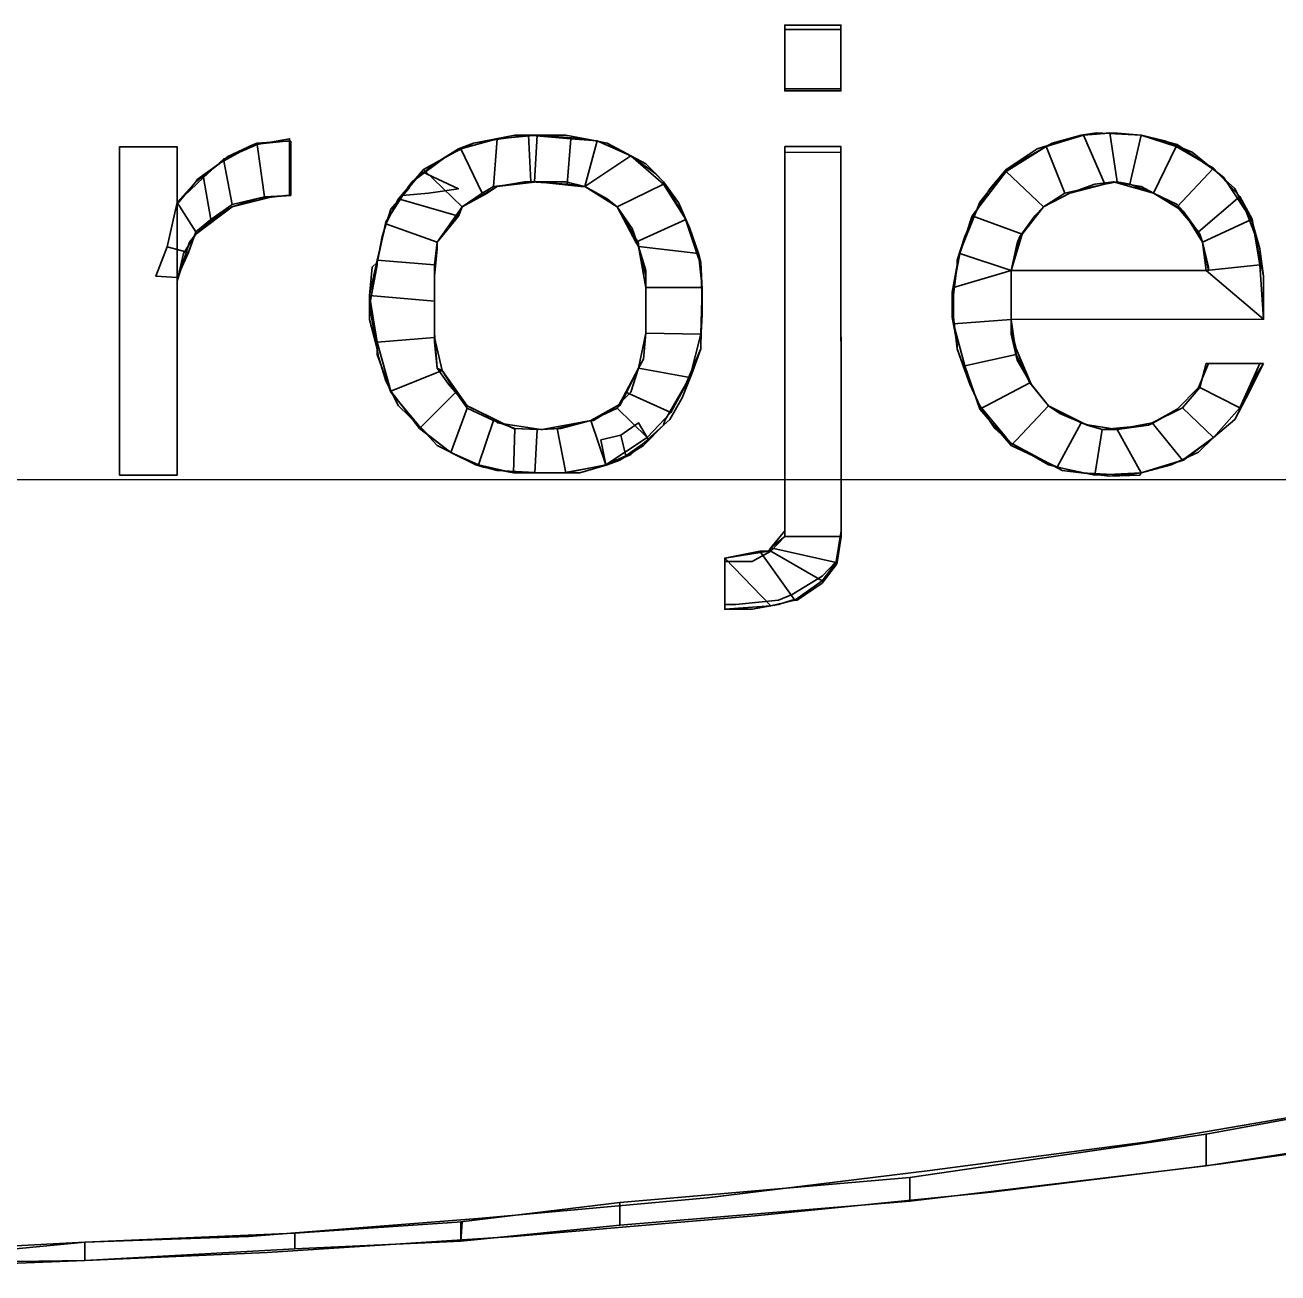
# Model space of a CAD drawing. Extents: x -662500 to -655523, y -1056000 to -1049993.
# Drawn here: x -655658.33 to -655616.34, y -1053925.38 to -1053883.56 of the extents above; entities that cross this region are included whole.
import ezdxf

# ---------------------------------------------------------------- set-up
doc = ezdxf.new("R2010")
doc.units = 0
doc.layers.add('Vrstva 9', color=7, linetype='Continuous')

msp = doc.modelspace()

# ---------------------------------------------------------------- linework, layer by layer
at = {"layer": 'Vrstva 9'}
for p, q in [((-655649.418, -1053889.271), (-655649.418, -1053887.443)), ((-655649.418, -1053889.271), (-655649.418, -1053887.443)), ((-655632.867, -1053900.392), (-655632.868, -1053887.632)), ((-655632.867, -1053900.507), (-655632.868, -1053887.823)), ((-655618.664, -1053891.783), (-655625.284, -1053891.783)), ((-655618.664, -1053891.783), (-655625.284, -1053891.783)), ((-655625.284, -1053893.421), (-655616.82, -1053893.42)), ((-655625.284, -1053893.421), (-655616.82, -1053893.42)), ((-655616.82, -1053894.906), (-655618.664, -1053894.906)), ((-655616.82, -1053894.906), (-655618.664, -1053894.906)), ((-655712.978, -1053898.8), (-655576.638, -1053898.787)), ((-655634.878, -1053902.983), (-655634.878, -1053901.421)), ((-655634.878, -1053903.135), (-655634.878, -1053901.535))]:
    msp.add_line(p, q, dxfattribs=at)
for points in [[(-655632.868, -1053883.556), (-655630.983, -1053883.556), (-655630.983, -1053885.766), (-655632.868, -1053885.766)], [(-655649.46, -1053889.271), (-655649.46, -1053887.367), (-655650.55, -1053887.558), (-655650.298, -1053889.31)], [(-655642.505, -1053887.366), (-655642.63, -1053888.966), (-655643.008, -1053889.195), (-655643.72, -1053887.709)], [(-655641.164, -1053887.252), (-655641.248, -1053888.814), (-655642.63, -1053888.966), (-655642.505, -1053887.366)], [(-655640.033, -1053887.366), (-655640.158, -1053888.89), (-655641.374, -1053888.814), (-655641.457, -1053887.252)], [(-655639.153, -1053887.442), (-655639.572, -1053888.966), (-655640.158, -1053888.89), (-655640.033, -1053887.366)], [(-655623.482, -1053889.193), (-655624.111, -1053887.631), (-655622.854, -1053887.25), (-655622.142, -1053888.888)], [(-655622.142, -1053888.888), (-655622.854, -1053887.25), (-655621.974, -1053887.174), (-655621.723, -1053888.812)], [(-655621.723, -1053888.812), (-655621.974, -1053887.174), (-655620.927, -1053887.25), (-655621.304, -1053888.888)], [(-655621.304, -1053888.888), (-655620.927, -1053887.25), (-655619.754, -1053887.631), (-655620.508, -1053889.193)], [(-655655.158, -1053887.634), (-655653.231, -1053887.634), (-655653.23, -1053898.642), (-655655.157, -1053898.642)], [(-655650.298, -1053889.31), (-655650.55, -1053887.558), (-655651.681, -1053888.053), (-655651.387, -1053889.576)], [(-655643.72, -1053887.709), (-655643.008, -1053889.195), (-655643.678, -1053889.652), (-655644.977, -1053888.395)], [(-655638.022, -1053887.937), (-655639.572, -1053888.966), (-655639.572, -1053888.966), (-655639.153, -1053887.442)], [(-655632.868, -1053887.632), (-655630.983, -1053887.632), (-655630.981, -1053900.697), (-655632.867, -1053900.697)], [(-655624.195, -1053889.65), (-655625.452, -1053888.469), (-655624.111, -1053887.631), (-655623.482, -1053889.193)], [(-655620.508, -1053889.193), (-655619.754, -1053887.631), (-655618.497, -1053888.355), (-655619.712, -1053889.65)], [(-655651.387, -1053889.576), (-655651.681, -1053888.053), (-655652.351, -1053888.662), (-655652.1, -1053890.072)], [(-655636.932, -1053888.889), (-655638.482, -1053889.651), (-655639.572, -1053888.966), (-655638.022, -1053887.937)], [(-655644.977, -1053888.395), (-655643.678, -1053889.652), (-655643.804, -1053889.957), (-655645.815, -1053889.385)], [(-655645.689, -1053889.271), (-655645.019, -1053888.471), (-655643.804, -1053889.042), (-655644.809, -1053889.195)], [(-655624.907, -1053890.564), (-655626.583, -1053889.955), (-655625.452, -1053888.469), (-655624.195, -1053889.65)], [(-655619.712, -1053889.65), (-655618.497, -1053888.355), (-655617.617, -1053889.307), (-655618.999, -1053890.488)], [(-655652.1, -1053890.072), (-655652.351, -1053888.662), (-655653.231, -1053889.5), (-655652.602, -1053890.491)], [(-655636.178, -1053890.07), (-655637.854, -1053890.832), (-655638.482, -1053889.651), (-655636.932, -1053888.889)], [(-655645.815, -1053889.385), (-655643.804, -1053889.957), (-655644.516, -1053890.833), (-655646.234, -1053890.223)], [(-655618.999, -1053890.488), (-655617.617, -1053889.307), (-655617.198, -1053890.068), (-655618.873, -1053890.83)], [(-655652.602, -1053890.491), (-655653.231, -1053889.5), (-655653.566, -1053890.986), (-655652.854, -1053891.176)], [(-655646.234, -1053890.223), (-655644.516, -1053890.833), (-655644.6, -1053891.595), (-655646.527, -1053891.442)], [(-655635.759, -1053891.213), (-655637.77, -1053890.984), (-655637.854, -1053890.832), (-655636.178, -1053890.07)], [(-655625.284, -1053891.783), (-655627.002, -1053891.212), (-655626.583, -1053889.955), (-655624.907, -1053890.564)], [(-655618.873, -1053890.83), (-655617.198, -1053890.068), (-655616.946, -1053891.592), (-655618.748, -1053891.783)], [(-655652.854, -1053891.176), (-655653.566, -1053890.986), (-655653.943, -1053891.976), (-655653.231, -1053892.014)], [(-655635.633, -1053892.356), (-655637.518, -1053892.356), (-655637.77, -1053890.984), (-655635.759, -1053891.213)], [(-655646.527, -1053891.442), (-655644.6, -1053891.595), (-655644.599, -1053892.813), (-655646.778, -1053892.623)], [(-655625.284, -1053891.783), (-655627.211, -1053892.355), (-655627.002, -1053891.212), (-655625.284, -1053891.783)], [(-655625.284, -1053893.421), (-655627.211, -1053893.574), (-655627.211, -1053892.355), (-655625.284, -1053891.783)], [(-655618.748, -1053891.783), (-655616.82, -1053893.42), (-655625.284, -1053893.421), (-655625.284, -1053891.783)], [(-655618.748, -1053891.783), (-655616.946, -1053891.592), (-655616.82, -1053893.42), (-655618.748, -1053891.783)], [(-655635.675, -1053893.917), (-655637.518, -1053893.879), (-655637.518, -1053892.356), (-655635.633, -1053892.356)], [(-655646.778, -1053892.623), (-655644.599, -1053892.813), (-655644.599, -1053894.032), (-655646.527, -1053894.185)], [(-655625.116, -1053894.602), (-655626.834, -1053894.983), (-655627.211, -1053893.574), (-655625.284, -1053893.421)], [(-655646.527, -1053894.185), (-655644.599, -1053894.032), (-655644.348, -1053895.137), (-655646.066, -1053895.823)], [(-655636.052, -1053895.365), (-655637.77, -1053895.06), (-655637.518, -1053893.879), (-655635.675, -1053893.917)], [(-655624.655, -1053895.554), (-655626.331, -1053896.43), (-655626.834, -1053894.983), (-655625.116, -1053894.602)], [(-655618.747, -1053894.906), (-655616.946, -1053894.906), (-655617.616, -1053896.391), (-655618.957, -1053895.706)], [(-655646.066, -1053895.823), (-655644.348, -1053895.137), (-655643.887, -1053895.861), (-655645.102, -1053897.08)], [(-655636.68, -1053896.546), (-655638.189, -1053895.86), (-655637.77, -1053895.06), (-655636.052, -1053895.365)], [(-655624.027, -1053896.316), (-655625.283, -1053897.649), (-655626.331, -1053896.43), (-655624.655, -1053895.554)], [(-655618.957, -1053895.706), (-655617.616, -1053896.391), (-655618.496, -1053897.382), (-655619.543, -1053896.392)], [(-655645.102, -1053897.08), (-655643.887, -1053895.861), (-655643.51, -1053896.394), (-655644.054, -1053897.879)], [(-655637.476, -1053897.384), (-655638.482, -1053896.393), (-655638.189, -1053895.86), (-655636.68, -1053896.546)], [(-655644.054, -1053897.879), (-655643.51, -1053896.394), (-655642.63, -1053896.813), (-655643.132, -1053898.298)], [(-655638.859, -1053898.298), (-655639.362, -1053896.812), (-655638.482, -1053896.393), (-655637.476, -1053897.384)], [(-655622.937, -1053896.887), (-655623.733, -1053898.373), (-655625.283, -1053897.649), (-655624.027, -1053896.316)], [(-655619.543, -1053896.392), (-655618.496, -1053897.382), (-655619.543, -1053898.144), (-655620.549, -1053896.887)], [(-655643.132, -1053898.298), (-655642.63, -1053896.813), (-655641.917, -1053897.079), (-655641.959, -1053898.565)], [(-655640.199, -1053898.565), (-655640.493, -1053897.079), (-655639.362, -1053896.812), (-655638.859, -1053898.298)], [(-655638.188, -1053897.993), (-655638.356, -1053897.308), (-655637.769, -1053896.888), (-655637.434, -1053897.46)], [(-655622.225, -1053897.116), (-655622.476, -1053898.639), (-655623.733, -1053898.373), (-655622.937, -1053896.887)], [(-655620.549, -1053896.887), (-655619.543, -1053898.144), (-655620.926, -1053898.563), (-655621.722, -1053897.116)], [(-655641.959, -1053898.565), (-655641.917, -1053897.079), (-655641.163, -1053897.117), (-655641.247, -1053898.565)], [(-655641.247, -1053898.565), (-655641.163, -1053897.117), (-655640.493, -1053897.079), (-655640.199, -1053898.565)], [(-655638.859, -1053898.298), (-655639.026, -1053897.46), (-655638.356, -1053897.308), (-655638.188, -1053897.993)], [(-655621.722, -1053897.116), (-655620.926, -1053898.563), (-655622.476, -1053898.639), (-655622.225, -1053897.116)], [(-655632.867, -1053900.697), (-655630.981, -1053900.697), (-655631.149, -1053901.573), (-655633.328, -1053901.078)], [(-655633.705, -1053901.192), (-655632.532, -1053902.83), (-655633.328, -1053903.021), (-655634.878, -1053901.421)], [(-655633.328, -1053901.192), (-655631.61, -1053902.182), (-655632.532, -1053902.83), (-655633.705, -1053901.192)], [(-655633.328, -1053901.078), (-655631.149, -1053901.573), (-655631.61, -1053902.182), (-655633.328, -1053901.192)], [(-655634.878, -1053901.421), (-655633.328, -1053903.021), (-655634.878, -1053903.135), (-655634.878, -1053901.421)], [(-655611.078, -1053919.321), (-655610.784, -1053920.578), (-655618.745, -1053921.798), (-655618.745, -1053920.731)], [(-655618.745, -1053920.731), (-655618.745, -1053921.798), (-655628.675, -1053922.979), (-655628.675, -1053922.18)], [(-655628.675, -1053922.18), (-655628.675, -1053922.979), (-655638.396, -1053923.78), (-655638.396, -1053923.018)], [(-655638.396, -1053923.018), (-655638.396, -1053923.78), (-655643.717, -1053924.314), (-655643.717, -1053923.666)], [(-655643.717, -1053924.314), (-655643.675, -1053923.666), (-655649.289, -1053924.048), (-655649.289, -1053924.581)], [(-655649.289, -1053924.581), (-655649.289, -1053924.048), (-655656.328, -1053924.353), (-655656.328, -1053924.963)], [(-655656.328, -1053924.963), (-655656.328, -1053924.353), (-655665.001, -1053924.811), (-655664.75, -1053925.306)]]:
    msp.add_lwpolyline(points, close=True, dxfattribs=at)
for points in [[(-655630.983, -1053885.689), (-655630.983, -1053883.556), (-655632.868, -1053883.556), (-655632.868, -1053885.689), (-655630.983, -1053885.689)], [(-655630.983, -1053885.766), (-655630.983, -1053883.709), (-655632.868, -1053883.709), (-655632.868, -1053885.766), (-655630.983, -1053885.766)], [(-655641.164, -1053887.252), (-655640.2, -1053887.252), (-655639.195, -1053887.442), (-655638.818, -1053887.518), (-655637.98, -1053887.975), (-655637.184, -1053888.547), (-655636.932, -1053888.813), (-655636.429, -1053889.499), (-655636.052, -1053890.375), (-655635.759, -1053891.213), (-655635.675, -1053891.518), (-655635.633, -1053892.432), (-655635.633, -1053893.27), (-655635.675, -1053894.07), (-655635.675, -1053894.412), (-655635.968, -1053895.212), (-655636.303, -1053896.05), (-655636.722, -1053896.774), (-655636.931, -1053896.965), (-655637.602, -1053897.65), (-655638.398, -1053898.146), (-655638.817, -1053898.298), (-655639.739, -1053898.565), (-655640.744, -1053898.565), (-655641.037, -1053898.565), (-655641.959, -1053898.565), (-655642.965, -1053898.374), (-655643.216, -1053898.298), (-655644.054, -1053897.879), (-655644.808, -1053897.308), (-655645.144, -1053896.965), (-655645.814, -1053896.318), (-655646.233, -1053895.48), (-655646.485, -1053894.68), (-655646.527, -1053894.413), (-655646.778, -1053893.423), (-655646.778, -1053892.623), (-655646.694, -1053891.671), (-655646.527, -1053891.519), (-655646.359, -1053890.642), (-655646.066, -1053889.728), (-655645.48, -1053889.043), (-655645.354, -1053888.814), (-655644.6, -1053888.205), (-655643.804, -1053887.709), (-655643.301, -1053887.519), (-655642.379, -1053887.366), (-655641.457, -1053887.252), (-655641.164, -1053887.252)], [(-655641.164, -1053887.252), (-655639.572, -1053887.366), (-655638.818, -1053887.518), (-655637.519, -1053888.204), (-655636.932, -1053888.813), (-655636.22, -1053889.994), (-655635.759, -1053891.365), (-655635.675, -1053891.518), (-655635.633, -1053892.927), (-655635.675, -1053894.26), (-655635.675, -1053894.412), (-655636.177, -1053895.593), (-655636.89, -1053896.812), (-655636.931, -1053896.965), (-655638.021, -1053897.955), (-655638.817, -1053898.298), (-655640.283, -1053898.565), (-655641.037, -1053898.565), (-655642.504, -1053898.489), (-655643.216, -1053898.298), (-655644.515, -1053897.651), (-655645.144, -1053896.965), (-655646.066, -1053895.861), (-655646.527, -1053894.604), (-655646.527, -1053894.413), (-655646.778, -1053892.966), (-655646.527, -1053891.595), (-655646.527, -1053891.519), (-655646.234, -1053890.147), (-655645.48, -1053888.966), (-655645.354, -1053888.814), (-655644.181, -1053887.938), (-655643.301, -1053887.519), (-655641.918, -1053887.252), (-655641.164, -1053887.252)], [(-655616.82, -1053893.42), (-655616.82, -1053893.268), (-655616.82, -1053891.973), (-655616.82, -1053891.973), (-655617.114, -1053890.564), (-655617.407, -1053889.802), (-655618.161, -1053888.659), (-655618.497, -1053888.393), (-655619.712, -1053887.555), (-655620.927, -1053887.25), (-655622.435, -1053887.174), (-655622.938, -1053887.25), (-655624.404, -1053887.708), (-655625.452, -1053888.393), (-655626.332, -1053889.498), (-655626.457, -1053889.803), (-655627.002, -1053891.174), (-655627.086, -1053891.593), (-655627.253, -1053892.964), (-655627.085, -1053894.412), (-655626.666, -1053895.592), (-655626.331, -1053896.316), (-655625.451, -1053897.383), (-655625.283, -1053897.573), (-655624.026, -1053898.297), (-655622.937, -1053898.563), (-655621.47, -1053898.639), (-655620.926, -1053898.563), (-655619.501, -1053898.144), (-655618.496, -1053897.382), (-655617.616, -1053896.391), (-655617.406, -1053896.049), (-655616.82, -1053894.906)], [(-655616.82, -1053893.42), (-655616.82, -1053893.268), (-655616.82, -1053892.43), (-655616.82, -1053891.973), (-655616.946, -1053891.059), (-655617.198, -1053890.145), (-655617.407, -1053889.802), (-655617.784, -1053889.04), (-655618.497, -1053888.393), (-655619.209, -1053887.821), (-655620.131, -1053887.44), (-655620.927, -1053887.25), (-655621.849, -1053887.174), (-655622.854, -1053887.25), (-655622.938, -1053887.25), (-655623.902, -1053887.517), (-655624.656, -1053887.936), (-655625.452, -1053888.393), (-655625.996, -1053889.041), (-655626.457, -1053889.803), (-655626.834, -1053890.641), (-655627.086, -1053891.441), (-655627.086, -1053891.593), (-655627.253, -1053892.507), (-655627.253, -1053893.345), (-655627.085, -1053894.259), (-655627.085, -1053894.412), (-655626.834, -1053895.135), (-655626.457, -1053896.049), (-655626.331, -1053896.316), (-655625.828, -1053897.078), (-655625.283, -1053897.573), (-655624.487, -1053897.992), (-655623.565, -1053898.487), (-655622.937, -1053898.563), (-655621.973, -1053898.677), (-655620.968, -1053898.639), (-655620.926, -1053898.563), (-655619.92, -1053898.296), (-655618.998, -1053897.877), (-655618.496, -1053897.382), (-655617.784, -1053896.772), (-655617.406, -1053896.049), (-655617.029, -1053895.211), (-655616.82, -1053894.906)], [(-655653.231, -1053889.5), (-655653.231, -1053887.634), (-655655.158, -1053887.634), (-655655.157, -1053898.642), (-655653.23, -1053898.642), (-655653.231, -1053892.281)], [(-655653.231, -1053889.5), (-655653.231, -1053887.634), (-655655.158, -1053887.634), (-655655.157, -1053898.642), (-655653.23, -1053898.642), (-655653.231, -1053892.281)], [(-655649.418, -1053887.443), (-655649.586, -1053887.443), (-655650.55, -1053887.519), (-655650.675, -1053887.558), (-655651.555, -1053887.977), (-655651.765, -1053888.167), (-655652.561, -1053888.738), (-655652.603, -1053888.815), (-655653.189, -1053889.5), (-655653.231, -1053889.5)], [(-655649.418, -1053887.443), (-655649.586, -1053887.443), (-655650.675, -1053887.558), (-655651.765, -1053888.167), (-655652.603, -1053888.815), (-655653.231, -1053889.5)], [(-655632.868, -1053887.632), (-655630.983, -1053887.632), (-655630.981, -1053900.392)], [(-655632.868, -1053887.823), (-655630.983, -1053887.822), (-655630.981, -1053900.506)], [(-655641.164, -1053888.814), (-655640.2, -1053888.814), (-655639.572, -1053888.966), (-655638.818, -1053889.385), (-655638.482, -1053889.651), (-655637.98, -1053890.375), (-655637.77, -1053890.984), (-655637.519, -1053891.784), (-655637.519, -1053891.975), (-655637.518, -1053892.851), (-655637.518, -1053893.689), (-655637.518, -1053893.879), (-655637.602, -1053894.755), (-655637.77, -1053895.06), (-655638.021, -1053895.86), (-655638.482, -1053896.317), (-655639.278, -1053896.812), (-655639.362, -1053896.812), (-655640.367, -1053897.079), (-655641.038, -1053897.117), (-655641.959, -1053897.079), (-655642.504, -1053896.813), (-655643.342, -1053896.394), (-655643.51, -1053896.318), (-655644.138, -1053895.594), (-655644.515, -1053895.061), (-655644.599, -1053894.185), (-655644.599, -1053893.88), (-655644.599, -1053893.042), (-655644.599, -1053892.166), (-655644.599, -1053891.975), (-655644.516, -1053891.061), (-655644.516, -1053890.833), (-655643.887, -1053889.995), (-655643.678, -1053889.652), (-655642.84, -1053889.195), (-655642.505, -1053888.966), (-655641.583, -1053888.814), (-655641.164, -1053888.814)], [(-655641.164, -1053888.814), (-655639.698, -1053888.966), (-655639.572, -1053888.966), (-655638.482, -1053889.651), (-655637.77, -1053890.87), (-655637.77, -1053890.984), (-655637.519, -1053891.975), (-655637.518, -1053893.27), (-655637.518, -1053893.879), (-655637.77, -1053895.06), (-655638.398, -1053896.317), (-655638.482, -1053896.317), (-655639.362, -1053896.812), (-655640.996, -1053897.117), (-655641.038, -1053897.117), (-655642.504, -1053896.889), (-655642.504, -1053896.813), (-655643.51, -1053896.318), (-655644.348, -1053895.137), (-655644.515, -1053895.061), (-655644.599, -1053893.88), (-655644.599, -1053892.509), (-655644.599, -1053891.975), (-655644.516, -1053890.833), (-655643.678, -1053889.652), (-655642.505, -1053888.966), (-655641.164, -1053888.814)], [(-655625.284, -1053891.783), (-655624.991, -1053890.641), (-655624.195, -1053889.65), (-655623.315, -1053889.193), (-655621.848, -1053888.812), (-655621.848, -1053888.812), (-655620.508, -1053889.193), (-655619.502, -1053889.802), (-655618.873, -1053890.83), (-655618.664, -1053891.783)], [(-655625.284, -1053891.783), (-655625.075, -1053890.869), (-655624.991, -1053890.641), (-655624.488, -1053889.955), (-655624.195, -1053889.65), (-655623.315, -1053889.193), (-655623.315, -1053889.193), (-655622.477, -1053888.888), (-655621.848, -1053888.812), (-655620.927, -1053888.964), (-655620.508, -1053889.193), (-655619.712, -1053889.574), (-655619.502, -1053889.802), (-655618.957, -1053890.564), (-655618.873, -1053890.83), (-655618.664, -1053891.668), (-655618.664, -1053891.783)], [(-655653.231, -1053892.281), (-655653.231, -1053892.129), (-655653.021, -1053891.214), (-655652.602, -1053890.567), (-655651.89, -1053889.957), (-655651.387, -1053889.653), (-655650.549, -1053889.386), (-655649.586, -1053889.271), (-655649.418, -1053889.271)], [(-655653.231, -1053892.281), (-655653.231, -1053892.129), (-655652.812, -1053890.833), (-655652.602, -1053890.567), (-655651.387, -1053889.653), (-655650.047, -1053889.31), (-655649.418, -1053889.271)], [(-655618.664, -1053894.906), (-655618.999, -1053895.706), (-655619.711, -1053896.43), (-655620.675, -1053896.963), (-655622.225, -1053897.116), (-655622.728, -1053896.963), (-655624.027, -1053896.316), (-655624.613, -1053895.592), (-655625.116, -1053894.411), (-655625.284, -1053893.764), (-655625.284, -1053893.421)], [(-655618.664, -1053894.906), (-655618.999, -1053895.706), (-655618.999, -1053895.706), (-655619.711, -1053896.43), (-655619.711, -1053896.43), (-655620.507, -1053896.887), (-655620.675, -1053896.963), (-655621.722, -1053897.116), (-655622.644, -1053896.963), (-655622.728, -1053896.963), (-655623.649, -1053896.582), (-655624.027, -1053896.316), (-655624.613, -1053895.592), (-655624.613, -1053895.592), (-655625.074, -1053894.792), (-655625.284, -1053893.916), (-655625.284, -1053893.764), (-655625.284, -1053893.421)], [(-655656.328, -1053924.353), (-655650.84, -1053924.162), (-655643.004, -1053923.552), (-655635.463, -1053922.866), (-655628.005, -1053921.951), (-655620.798, -1053920.998), (-655613.885, -1053919.817), (-655607.265, -1053918.635), (-655601.106, -1053917.225), (-655595.114, -1053915.701), (-655589.668, -1053914.101), (-655584.724, -1053912.463), (-655580.073, -1053910.71), (-655576.051, -1053908.843), (-655572.406, -1053906.824), (-655569.347, -1053904.843), (-655566.917, -1053902.824), (-655564.864, -1053900.691), (-655563.566, -1053898.558), (-655563.231, -1053897.986)], [(-655630.981, -1053900.392), (-655630.981, -1053900.506), (-655631.149, -1053901.535), (-655631.61, -1053902.03), (-655632.615, -1053902.64), (-655633.076, -1053902.83), (-655634.501, -1053902.983), (-655634.878, -1053902.983)], [(-655634.878, -1053901.421), (-655633.412, -1053901.192), (-655633.328, -1053901.078), (-655632.867, -1053900.507), (-655632.867, -1053900.392)], [(-655630.981, -1053900.506), (-655630.981, -1053900.697), (-655631.107, -1053901.573), (-655631.149, -1053901.649), (-655631.61, -1053902.259), (-655632.448, -1053902.83), (-655632.615, -1053902.83), (-655633.076, -1053902.982), (-655633.956, -1053903.135), (-655634.878, -1053903.135)], [(-655634.878, -1053901.535), (-655633.956, -1053901.535), (-655633.328, -1053901.192), (-655632.867, -1053900.697), (-655632.867, -1053900.507)], [(-655656.328, -1053924.963), (-655650.211, -1053924.695), (-655641.957, -1053924.161), (-655633.87, -1053923.475), (-655625.952, -1053922.675), (-655618.242, -1053921.722), (-655610.784, -1053920.654)], [(-655674.806, -1053924.812), (-655666.761, -1053924.811), (-655658.759, -1053924.582), (-655656.328, -1053924.353)], [(-655681.133, -1053925.384), (-655675.728, -1053925.383), (-655667.096, -1053925.306), (-655658.633, -1053925.001), (-655656.328, -1053924.963)]]:
    msp.add_lwpolyline(points, dxfattribs=at)

doc.saveas('drawing.dxf')
